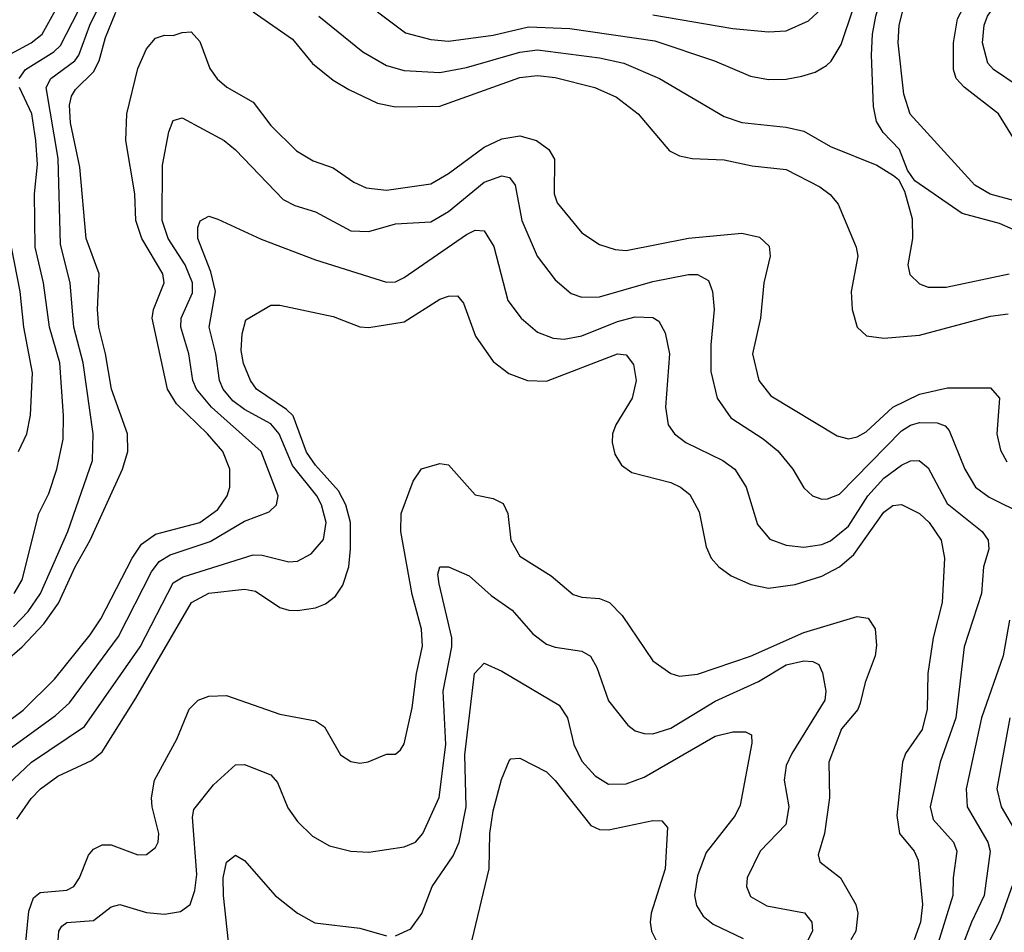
# Model space of a CAD drawing. Header units: inches. Extents: x 1308407 to 1441228, y 959628 to 1036311.
# Tile 398 of 656: x 1372104 to 1374321, y 1015407 to 1017462. Entities that reach past the tile are written whole.
import ezdxf

# ---------------------------------------------------------------- set-up
doc = ezdxf.new("R2010")
doc.units = ezdxf.units.IN
doc.header["$MEASUREMENT"] = 0
doc.layers.add('B3071', color=7, linetype='Continuous')

msp = doc.modelspace()

# ---------------------------------------------------------------- linework, layer by layer
at = {"layer": 'B3071', "color": 5}
for points, elevation in [([(1374341.1, 1016990), (1374310, 1017003.1), (1374226, 1017026), (1374119.4, 1017099.4), (1374103.5, 1017123.5), (1374085.3, 1017170), (1374048.3, 1017208.3), (1374033.2, 1017233.2), (1374026.8, 1017266.8), (1374022.2, 1017382.2), (1374024.4, 1017430), (1374031.9, 1017470), (1374055.2, 1017550), (1374098.1, 1017650), (1374110.8, 1017710), (1374115.4, 1017790), (1374146.6, 1017890), (1374230, 1018063.4), (1374283.3, 1018116.7), (1374348.7, 1018151.3)], 3240), ([(1374350, 1017052.7), (1374289.3, 1017069.3), (1374254.8, 1017090), (1374109.5, 1017249.5), (1374094.7, 1017294.7), (1374082.2, 1017410), (1374084.7, 1017450), (1374099.5, 1017510), (1374138.9, 1017590), (1374153.6, 1017630), (1374168.1, 1017710), (1374170, 1017755.8), (1374191, 1017810), (1374197.2, 1017870), (1374233.4, 1017930), (1374259.3, 1018010), (1374270, 1018030.1), (1374290, 1018052.6), (1374310, 1018066.4), (1374330, 1018072.1)], 3220), ([(1374357.9, 1017170), (1374308.2, 1017250), (1374230.7, 1017310.7), (1374212.6, 1017330), (1374206.9, 1017350), (1374206.4, 1017410), (1374215.4, 1017464.6), (1374282, 1017590), (1374297.5, 1017670), (1374305.3, 1017690), (1374346.3, 1017753.7)], 3180), ([(1372910, 1017479.9), (1372973.1, 1017433.1), (1373030, 1017417.5), (1373070, 1017414), (1373170, 1017427.2), (1373250, 1017446.6), (1373342.7, 1017442.7), (1373534.4, 1017414.4), (1373668.9, 1017370), (1373750, 1017335), (1373790, 1017327.9), (1373830, 1017328.5), (1373865, 1017335), (1373895.6, 1017344.4), (1373920.7, 1017359.3), (1373931.1, 1017368.9), (1373953.5, 1017406.5), (1374008.9, 1017570)], 3260), ([(1374350, 1017314.5), (1374296.7, 1017350), (1374284.3, 1017364.3), (1374271.8, 1017410), (1374276, 1017450), (1374283.5, 1017470), (1374352.5, 1017570)], 3160), ([(1372065.1, 1017374.9), (1372130.1, 1017409.9), (1372155, 1017430), (1372210.2, 1017530)], 3280), ([(1372090, 1016095), (1372122.9, 1016130), (1372150.7, 1016170), (1372212.7, 1016310), (1372268.4, 1016470), (1372269.9, 1016529.9), (1372247.3, 1016690), (1372226, 1016770), (1372217.7, 1016870), (1372196.1, 1016956.1), (1372190.5, 1017149.5), (1372163.8, 1017310), (1372174.4, 1017330), (1372228.1, 1017370), (1372237.6, 1017382.4), (1372262.1, 1017450), (1372290, 1017506.1)], 3240), ([(1372102.8, 1017330), (1372116.9, 1017350), (1372181.1, 1017390), (1372195.8, 1017404.2), (1372250, 1017510)], 3260), ([(1372070, 1016015.6), (1372110, 1016050.1), (1372158.2, 1016101.8), (1372191.8, 1016148.2), (1372229.4, 1016230), (1372262.9, 1016290), (1372335.6, 1016450), (1372347.8, 1016490), (1372347, 1016530), (1372310.9, 1016630), (1372297.5, 1016710), (1372282.1, 1016770), (1372279.1, 1016810), (1372282.8, 1016890), (1372253.6, 1016970), (1372239.8, 1017130), (1372218.9, 1017230), (1372216.4, 1017270), (1372220.8, 1017290), (1372230, 1017305.1), (1372270, 1017345.3), (1372282.9, 1017370), (1372297.4, 1017422.6), (1372320.4, 1017479.6)], 3220), ([(1372630, 1017479.9), (1372718.8, 1017418.8), (1372763.6, 1017363.6), (1372810, 1017326.4), (1372844.9, 1017304.9), (1372910, 1017274.7), (1372950, 1017266.3), (1373050, 1017267.5), (1373230, 1017332.3), (1373270, 1017336.9), (1373310, 1017332), (1373399, 1017310), (1373447.8, 1017287.8), (1373496.6, 1017250), (1373567.3, 1017167.3), (1373590, 1017155.5), (1373618, 1017150), (1373690, 1017146.6), (1373753.4, 1017133.4), (1373830, 1017125.2), (1373905.9, 1017085.9), (1373928.8, 1017068.8), (1373947.3, 1017047.3), (1373987.3, 1016950), (1373991.2, 1016930), (1373976.2, 1016850), (1373978.7, 1016810), (1373990.1, 1016770.1), (1374010.8, 1016750.8), (1374050, 1016745), (1374130, 1016752), (1374290, 1016794.4), (1374330, 1016800.1)], 3220), ([(1373530, 1017473.3), (1373710, 1017442.9), (1373790, 1017435), (1373830, 1017437.2), (1373880.4, 1017459.6), (1373910, 1017487.7)], 3280), ([(1372777.4, 1017470), (1372876.8, 1017390), (1372930, 1017359.4), (1372970, 1017347.6), (1373050, 1017343.5), (1373110, 1017354.7), (1373230, 1017389.5), (1373270, 1017394.8), (1373410, 1017376.6), (1373464.7, 1017364.7), (1373544.7, 1017330), (1373690, 1017244.2), (1373730, 1017231.2), (1373830, 1017220.4), (1373870, 1017211.5), (1373930, 1017176.6), (1374034.4, 1017134.4), (1374071.7, 1017111.7), (1374082.5, 1017102.5), (1374096.5, 1017076.5), (1374113.6, 1017013.6), (1374114.2, 1016970), (1374104, 1016910), (1374108.5, 1016888.5), (1374130, 1016867.6), (1374150, 1016860.2), (1374190, 1016859.8), (1374332.3, 1016890)], 3240), ([(1372070, 1015875.9), (1372112.2, 1015907.8), (1372182.9, 1015977.1), (1372263.2, 1016076.8), (1372286.6, 1016113.4), (1372357.2, 1016250), (1372378.7, 1016281.3), (1372410, 1016304), (1372510, 1016330.4), (1372550, 1016359.4), (1372571.5, 1016390), (1372577.1, 1016410), (1372577, 1016450), (1372561.2, 1016490), (1372527.4, 1016530), (1372457.6, 1016597.6), (1372436.7, 1016630), (1372402.1, 1016790), (1372405.4, 1016810), (1372429.2, 1016870), (1372426.5, 1016890), (1372379, 1016970), (1372365.5, 1017010), (1372363.5, 1017070), (1372342.9, 1017190), (1372345.5, 1017250), (1372370, 1017352.7), (1372390, 1017397.1), (1372410, 1017420.6), (1372430, 1017427.6), (1372450, 1017426.7), (1372470, 1017433.8), (1372490, 1017434.8), (1372510, 1017413), (1372532.4, 1017352.4), (1372549, 1017329), (1372570.8, 1017310.8), (1372630, 1017276.8), (1372670, 1017224.3), (1372727.2, 1017167.2), (1372764.6, 1017144.6), (1372810, 1017129), (1372856.6, 1017096.6), (1372884.1, 1017084.1), (1372930, 1017078.6), (1373030, 1017092.5), (1373070, 1017115.7), (1373150, 1017175.3), (1373190, 1017194.1), (1373230, 1017200.7), (1373268, 1017190), (1373295.9, 1017170), (1373308.6, 1017148.6), (1373307.6, 1017070), (1373314.1, 1017050), (1373370, 1016982.5), (1373410, 1016955.9), (1373444.9, 1016944.9), (1373470, 1016942.9), (1373610, 1016970.1), (1373730, 1016981.3), (1373770, 1016973), (1373792, 1016952), (1373793.9, 1016930), (1373779.6, 1016870), (1373772, 1016790), (1373754.4, 1016710), (1373768.6, 1016650), (1373795.2, 1016615.2), (1373945, 1016525), (1373970, 1016518.8), (1373990, 1016522.7), (1374010, 1016534), (1374070.4, 1016589.6), (1374130, 1016618.8), (1374193, 1016633), (1374290, 1016633.1), (1374310.1, 1016610), (1374304.1, 1016530), (1374312.9, 1016492.9), (1374326.6, 1016466.6)], 3180), ([(1372091.7, 1016170), (1372110, 1016201.3), (1372147.6, 1016350), (1372170, 1016395.5), (1372187.9, 1016450), (1372201.9, 1016518.1), (1372202.7, 1016570), (1372194.3, 1016690), (1372171.5, 1016770), (1372158, 1016870), (1372139, 1016950), (1372137.7, 1017070), (1372144, 1017136), (1372140.7, 1017190), (1372131.3, 1017250), (1372104.1, 1017310)], 3260), ([(1372080.6, 1015819.4), (1372184.5, 1015895.5), (1372216.2, 1015923.8), (1372326.4, 1016073.6), (1372401, 1016219), (1372418, 1016242), (1372443.1, 1016256.9), (1372533, 1016287), (1372610, 1016333.4), (1372665.6, 1016354.4), (1372682.5, 1016370), (1372686.5, 1016390), (1372648.1, 1016490), (1372536.1, 1016590), (1372502.6, 1016630), (1372494.1, 1016650), (1372484.9, 1016710), (1372467, 1016770), (1372467.9, 1016790), (1372493.1, 1016846.9), (1372493.5, 1016870), (1372476.9, 1016910), (1372438.4, 1016970), (1372425.2, 1017010), (1372425.6, 1017134.4), (1372439.9, 1017210), (1372450, 1017235.2), (1372470, 1017241.2), (1372564.4, 1017190), (1372590, 1017169.3), (1372697.5, 1017057.5), (1372723.6, 1017043.6), (1372770, 1017029.5), (1372850, 1016987), (1372890, 1016985.2), (1372950, 1017002.5), (1373030, 1017007.3), (1373070, 1017030.1), (1373150, 1017096.3), (1373190, 1017111.1), (1373206.9, 1017106.9), (1373219.6, 1017090), (1373234.7, 1017010), (1373269.5, 1016930), (1373310, 1016876.3), (1373345.9, 1016845.9), (1373370, 1016837.3), (1373410, 1016838.4), (1373530, 1016872.9), (1373610, 1016888.2), (1373630, 1016888.4), (1373655.2, 1016875.2), (1373664.4, 1016850), (1373668.1, 1016810), (1373660.3, 1016730), (1373660.1, 1016670), (1373674.4, 1016610), (1373705.4, 1016565.4), (1373778.4, 1016518.4), (1373811.1, 1016491.1), (1373844.8, 1016450), (1373870, 1016408), (1373889.1, 1016390), (1373910, 1016382.6), (1373923.2, 1016383.2), (1373950, 1016393.7), (1374090, 1016536.2), (1374110, 1016549.4), (1374130, 1016555.2), (1374170, 1016554.5), (1374187.6, 1016547.6), (1374197, 1016537), (1374231.9, 1016450), (1374256.2, 1016410), (1374287.1, 1016387.1), (1374367.2, 1016347.2)], 3160), ([(1371970, 1015639.8), (1372130.4, 1015790), (1372250, 1015870.5), (1372375.3, 1016050), (1372450, 1016194.1), (1372472.1, 1016207.9), (1372630, 1016257.4), (1372650, 1016256.8), (1372710, 1016241.5), (1372730, 1016243.2), (1372760.8, 1016259.2), (1372788.2, 1016291.8), (1372793.9, 1016330), (1372783.4, 1016370), (1372773, 1016390), (1372718.6, 1016458.6), (1372688.4, 1016530), (1372670, 1016552.6), (1372610, 1016584.9), (1372584.3, 1016604.3), (1372562.1, 1016630), (1372553.9, 1016650), (1372545.5, 1016710), (1372530.9, 1016770), (1372545, 1016850), (1372534.2, 1016894.2), (1372505, 1016970), (1372505.5, 1016994.5), (1372510.8, 1017009.2), (1372530, 1017019.6), (1372550, 1017013.4), (1372647.9, 1016967.9), (1372770, 1016921.8), (1372930, 1016871.1), (1372950, 1016872.2), (1372970, 1016881.9), (1373110, 1016978.9), (1373130, 1016988.4), (1373150, 1016987), (1373171.6, 1016951.6), (1373203.6, 1016830), (1373233.2, 1016790), (1373270, 1016758.8), (1373305, 1016745), (1373330, 1016742.8), (1373370, 1016750.5), (1373450, 1016782.8), (1373490, 1016793.2), (1373530, 1016791.5), (1373543.3, 1016783.3), (1373557.4, 1016757.4), (1373567.2, 1016710), (1373558, 1016590), (1373563.9, 1016550), (1373578.5, 1016530), (1373604.2, 1016510), (1373687.3, 1016470), (1373714.4, 1016450), (1373740.1, 1016410), (1373765.7, 1016325.7), (1373792.9, 1016292.9), (1373830, 1016278.7), (1373870, 1016274.8), (1373910, 1016280.3), (1373930, 1016288.5), (1373970, 1016321.8), (1374013.8, 1016390), (1374050, 1016430.1), (1374090, 1016459.2), (1374110, 1016469.1), (1374129.5, 1016469.5), (1374150, 1016453.2), (1374192.5, 1016372.5), (1374271.5, 1016310), (1374285, 1016290), (1374286.5, 1016270), (1374274.4, 1016230), (1374269.6, 1016170), (1374230.5, 1016050), (1374212.3, 1015890), (1374176.4, 1015790), (1374154, 1015690), (1374161.3, 1015661.3), (1374206.6, 1015610), (1374213.9, 1015590), (1374205.7, 1015530), (1374205.4, 1015490), (1374168.6, 1015371.4)], 3140), ([(1372101.4, 1016490), (1372119.9, 1016530), (1372128.4, 1016571.6), (1372133.1, 1016666.9), (1372113.6, 1016770), (1372105.6, 1016850), (1372085.6, 1016950)], 3280), ([(1372097.8, 1015662.2), (1372130, 1015708.4), (1372150.9, 1015730), (1372190, 1015758.7), (1372265.8, 1015794.2), (1372290, 1015813.5), (1372365.9, 1015934.1), (1372491.3, 1016150), (1372530, 1016170.6), (1372610, 1016180.2), (1372635.3, 1016175.3), (1372690, 1016138.9), (1372710, 1016132.4), (1372730, 1016132), (1372770, 1016138.1), (1372793.1, 1016146.9), (1372815.5, 1016164.5), (1372831.4, 1016188.6), (1372844.9, 1016230), (1372849.2, 1016270.8), (1372848.8, 1016330), (1372838.7, 1016370), (1372821.7, 1016401.7), (1372770, 1016459.4), (1372750, 1016488.2), (1372719.6, 1016570), (1372704.8, 1016584.8), (1372637.7, 1016630), (1372623.5, 1016650), (1372607.8, 1016687.8), (1372602.7, 1016717.3), (1372604.9, 1016755.1), (1372613.2, 1016786.8), (1372670, 1016819.5), (1372690, 1016819.7), (1372810, 1016794.1), (1372870, 1016770.9), (1372890, 1016769.4), (1372970, 1016781.8), (1373050, 1016833), (1373070, 1016839.8), (1373090, 1016840.2), (1373103.7, 1016823.7), (1373130.1, 1016750), (1373170, 1016692.9), (1373205.8, 1016665.8), (1373247.2, 1016650), (1373290, 1016648.6), (1373450, 1016710.1), (1373470, 1016707.6), (1373486.1, 1016686.1), (1373492, 1016650), (1373482.9, 1016610), (1373446.3, 1016550), (1373438.9, 1016530), (1373437.9, 1016510), (1373443.9, 1016483.9), (1373459.5, 1016459.5), (1373482.3, 1016442.3), (1373570, 1016419.8), (1373592.3, 1016410), (1373613, 1016393), (1373633.9, 1016353.9), (1373650, 1016275.5), (1373660.9, 1016250), (1373678, 1016230), (1373705.8, 1016210), (1373750.5, 1016190.5), (1373790, 1016182.3), (1373850, 1016190.8), (1373910, 1016209.5), (1373950, 1016230.4), (1373982.3, 1016257.7), (1374050, 1016353.1), (1374070, 1016368), (1374090, 1016370.6), (1374130, 1016350.1), (1374152.1, 1016330), (1374179, 1016290), (1374186.3, 1016250), (1374180.9, 1016150), (1374161.2, 1016070), (1374149.1, 1015990), (1374147.7, 1015910), (1374136.1, 1015863.9), (1374098.8, 1015810), (1374092.1, 1015790), (1374079.3, 1015670), (1374084.9, 1015630), (1374117.9, 1015590), (1374127.3, 1015570), (1374137, 1015470), (1374132.2, 1015430), (1374118.1, 1015390)], 3120), ([(1372116.2, 1015370), (1372125, 1015455), (1372135.2, 1015484.8), (1372150, 1015496.9), (1372210, 1015502.1), (1372226.2, 1015510), (1372238.9, 1015530), (1372259, 1015581), (1372270, 1015594.7), (1372290, 1015604), (1372310, 1015604.4), (1372370, 1015581.8), (1372390, 1015582.6), (1372410, 1015598), (1372416, 1015610), (1372417.8, 1015630), (1372402.3, 1015690), (1372400.9, 1015710), (1372407.5, 1015750), (1372458.1, 1015841.9), (1372486.1, 1015910), (1372506.4, 1015930), (1372530, 1015938.6), (1372570, 1015940.1), (1372690, 1015898.4), (1372770, 1015883.2), (1372790.2, 1015870), (1372826.5, 1015806.5), (1372850, 1015791.6), (1372870, 1015788), (1372888.6, 1015791.4), (1372930, 1015808.7), (1372950, 1015808.4), (1372961.7, 1015818.3), (1372970, 1015831.3), (1372987.5, 1015912.5), (1372997.5, 1015990), (1373011.5, 1016051.5), (1373008.6, 1016090), (1372987.6, 1016167.6), (1372962.1, 1016310), (1372963.1, 1016350), (1372990, 1016423.2), (1373009.2, 1016450.8), (1373050, 1016463.2), (1373070, 1016459.6), (1373130, 1016392.4), (1373170, 1016384.2), (1373192.7, 1016372.7), (1373203.5, 1016350), (1373210.1, 1016290), (1373230, 1016254.3), (1373300.8, 1016210), (1373350, 1016168.1), (1373370, 1016161.8), (1373410, 1016158.7), (1373432.2, 1016150), (1373460.9, 1016120.9), (1373530, 1016018.5), (1373570.1, 1015990.1), (1373590, 1015984.1), (1373630, 1015988.6), (1373750, 1016029.4), (1373870, 1016082.6), (1373990, 1016118.4), (1374014.7, 1016114.7), (1374030, 1016090.4), (1374033.2, 1016053.2), (1374030.1, 1016030), (1374007.7, 1015970), (1373996.9, 1015923.1), (1373991.1, 1015908.9), (1373954.5, 1015865.5), (1373925.8, 1015790), (1373927.4, 1015710), (1373916, 1015630), (1373902, 1015582), (1373905.7, 1015565.7), (1373952.2, 1015530), (1373986.9, 1015470), (1373991.6, 1015450), (1373986.7, 1015410), (1373975.7, 1015390)], 3080), ([(1372191.1, 1015388.9), (1372192.6, 1015410), (1372199.4, 1015420.7), (1372210.4, 1015429.6), (1372270, 1015433.6), (1372310, 1015464.2), (1372329.9, 1015470.1), (1372390, 1015452.1), (1372430, 1015448.4), (1372465.9, 1015454.1), (1372487.8, 1015470), (1372498.8, 1015501.2), (1372503, 1015537), (1372493.5, 1015666.5), (1372496, 1015684), (1372540.8, 1015739.2), (1372590, 1015784.5), (1372610, 1015785.4), (1372670, 1015762), (1372684.4, 1015744.4), (1372707.8, 1015687.8), (1372730, 1015656.5), (1372763.6, 1015623.6), (1372802.1, 1015602.1), (1372850, 1015590.1), (1372890, 1015588), (1372970, 1015599.3), (1372995.3, 1015610), (1373011.9, 1015630), (1373049, 1015711), (1373063.8, 1015830), (1373057.6, 1015950), (1373077.3, 1016050), (1373077.4, 1016070), (1373048.3, 1016191.7), (1373046, 1016214), (1373050, 1016230.2), (1373070, 1016230.1), (1373115.9, 1016210), (1373165.7, 1016165.7), (1373212.7, 1016132.7), (1373259.2, 1016079.2), (1373290, 1016056.2), (1373310, 1016049.1), (1373370, 1016040.5), (1373389.1, 1016029.1), (1373403.9, 1016003.9), (1373430, 1015928.1), (1373473.5, 1015873.5), (1373490, 1015861.1), (1373510, 1015854.6), (1373530, 1015854.4), (1373570, 1015867), (1373670, 1015927.6), (1373767.7, 1015972.3), (1373830, 1016009.7), (1373870, 1016018.5), (1373890, 1016017), (1373903.2, 1016010), (1373911.8, 1015991.8), (1373919.4, 1015950), (1373916.7, 1015930), (1373842.7, 1015810), (1373830, 1015782.6), (1373825.2, 1015750), (1373835.7, 1015690), (1373829, 1015650), (1373771.4, 1015590), (1373742.1, 1015530), (1373740.5, 1015510), (1373750, 1015488), (1373786.6, 1015466.6), (1373871.3, 1015451.3), (1373888, 1015430), (1373888.9, 1015410), (1373868.6, 1015370)], 3060), ([(1374332.6, 1016110), (1374318.7, 1016030), (1374269.8, 1015890), (1374235, 1015730), (1374237.3, 1015690), (1374283.7, 1015610), (1374289.3, 1015590), (1374275.9, 1015490), (1374247.3, 1015430), (1374210, 1015332.2), (1374152.2, 1015247.8), (1374122.5, 1015190), (1374096.1, 1015110), (1374098.7, 1015070), (1374113.8, 1015010), (1374170, 1014868.3), (1374190, 1014835.1), (1374210, 1014819.7), (1374246.5, 1014806.5), (1374290, 1014803), (1374530, 1014818.2)], 3160), ([(1372950, 1015399), (1372985.1, 1015414.9), (1373010, 1015449.2), (1373033.2, 1015510), (1373080.4, 1015579.6), (1373093.5, 1015610), (1373109.4, 1015690), (1373106.7, 1015806.7), (1373127.9, 1015990), (1373150, 1016013.4), (1373190, 1015995.2), (1373319, 1015919), (1373337.5, 1015890), (1373352.2, 1015830), (1373370, 1015792.9), (1373399.9, 1015759.9), (1373430, 1015740.7), (1373470, 1015741.6), (1373510, 1015756.9), (1373670, 1015848.9), (1373710, 1015858.6), (1373738.6, 1015858.6), (1373751.9, 1015851.9), (1373753, 1015833), (1373726.6, 1015693.4), (1373714.8, 1015670), (1373650, 1015587.1), (1373630, 1015534.3), (1373623.8, 1015490), (1373627.8, 1015467.8), (1373643.2, 1015443.2), (1373665.8, 1015425.8), (1373733.2, 1015393.2)], 3040), ([(1374333.9, 1015890), (1374304.5, 1015730), (1374314.1, 1015690), (1374349.3, 1015630)], 3180), ([(1373122.7, 1015390), (1373160.9, 1015550), (1373162.7, 1015630), (1373170, 1015680.5), (1373188.8, 1015751.2), (1373206.5, 1015793.5), (1373210, 1015798), (1373230, 1015799.2), (1373290, 1015768.2), (1373310, 1015748.8), (1373390, 1015647.6), (1373410, 1015638.8), (1373430, 1015638.2), (1373530, 1015659.1), (1373550, 1015658), (1373562.9, 1015642.9), (1373557.2, 1015550), (1373526, 1015450), (1373524.1, 1015430), (1373527.1, 1015410), (1373536.6, 1015390)], 3020), ([(1372574.5, 1015385.5), (1372562.8, 1015490), (1372562.6, 1015530), (1372570, 1015564.9), (1372590, 1015580.9), (1372610, 1015568.9), (1372679.2, 1015490), (1372730, 1015450.2), (1372768.8, 1015428.8), (1372870, 1015416.2), (1372930, 1015399.3)], 3040), ([(1374352.1, 1015550), (1374310, 1015431.2), (1374282.8, 1015377.2), (1374250, 1015291.2), (1374197.7, 1015210), (1374176.1, 1015150), (1374176.1, 1015090), (1374185.2, 1015030), (1374202, 1014970), (1374231, 1014910), (1374257.5, 1014877.5), (1374300.4, 1014860.4), (1374394.4, 1014854.4)], 3180)]:
    msp.add_lwpolyline(points, dxfattribs=dict(at, elevation=elevation))

doc.saveas('drawing.dxf')
